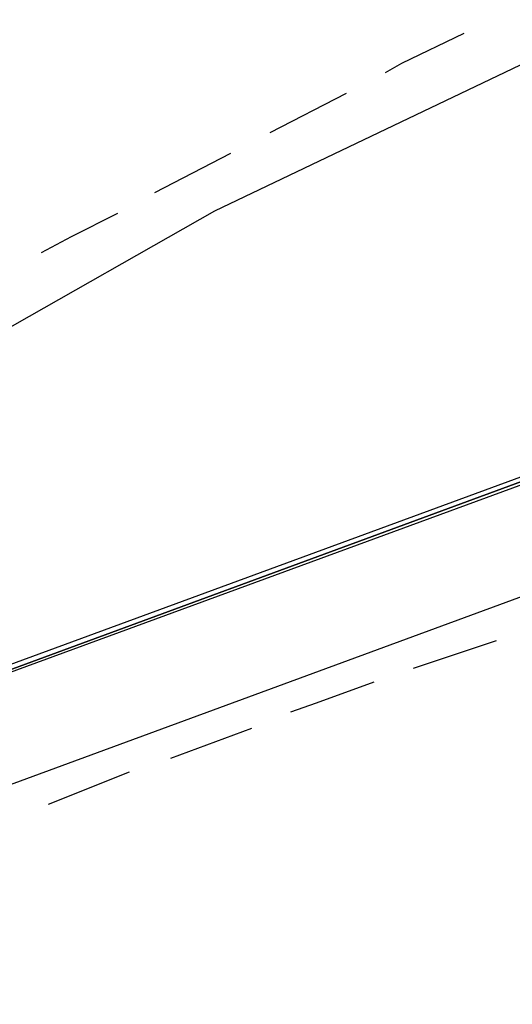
# Model space of a CAD drawing. Header units: feet. Extents: x -79 to 198, y -22 to 181.
# Tile 588 of 656: x 49 to 52, y 145 to 151. Entities that reach past the tile are written whole.
import ezdxf

# ---------------------------------------------------------------- set-up
doc = ezdxf.new("R2010")
doc.units = ezdxf.units.FT
doc.layers.add('A-AREA-COMUN', color=252, linetype='CONTINUOUS')
doc.layers.add('A-LINEA', color=7, linetype='CONTINUOUS')

msp = doc.modelspace()

# ---------------------------------------------------------------- linework, layer by layer
at = {"layer": 'A-AREA-COMUN'}
msp.add_lwpolyline([(124.512, 153.8133), (119.552, 155.5733), (114.928, 156.9422), (109.568, 158.1689), (103.76, 159.1289), (97.6, 159.7333), (90.24, 159.8933), (85.2, 159.6622), (78.48, 158.8978), (72.832, 157.8489), (66.848, 156.3378), (60.88, 154.3822), (56, 152.4089), (50.16, 149.6178), (45.088, 146.7378), (40.08, 143.4133), (39.68, 143.3778), (38.592, 142.5778), (38.528, 142.1689), (37.728, 141.7778), (36.768, 141.7778), (2.592, 149.8489)], dxfattribs=at)
at = {"layer": 'A-LINEA'}
for p, q in [((50.92, 150.2978), (50.48, 150.0711)), ((50.2533, 149.9511), (49.8133, 149.7244)), ((52.1867, 147.4844), (48.7067, 146.2044)), ((52.1867, 147.4844), (48.7067, 146.2044)), ((51.7867, 147.1378), (51.3067, 146.9778)), ((51.7867, 147.1378), (51.3067, 146.9778)), ((50.3733, 146.6311), (49.9067, 146.4578)), ((50.3733, 146.6311), (49.9067, 146.4578)), ((49.6667, 146.3778), (49.2, 146.1911)), ((49.6667, 146.3778), (49.2, 146.1911))]:
    msp.add_line(p, q, dxfattribs=at)
for points in [[(51.6, 150.6444), (51.24, 150.4711), (51.1467, 150.4178)], [(49.6, 149.6044), (49.3333, 149.4711), (49.16, 149.3778)], [(52.08, 148.1378), (48.3733, 146.7778), (48.3733, 146.7644), (48.3733, 146.7511), (48.3867, 146.7511), (52.08, 148.1111), (52.08, 148.1244), (52.08, 148.1378)], [(52.08, 148.1378), (48.3733, 146.7778), (48.3733, 146.7644), (48.3733, 146.7511), (48.3867, 146.7511), (52.08, 148.1111), (52.08, 148.1244), (52.08, 148.1378)], [(52.0933, 148.1111), (52.08, 148.1111), (48.3867, 146.7511), (48.3867, 146.7378), (52.0933, 148.0978), (52.0933, 148.1111)], [(52.0933, 148.1111), (52.08, 148.1111), (48.3867, 146.7511), (48.3867, 146.7378), (52.0933, 148.0978), (52.0933, 148.1111)], [(51.08, 146.8978), (50.7467, 146.7778), (50.6, 146.7244)], [(51.08, 146.8978), (50.7467, 146.7778), (50.6, 146.7244)]]:
    msp.add_lwpolyline(points, dxfattribs=at)

doc.saveas('drawing.dxf')
